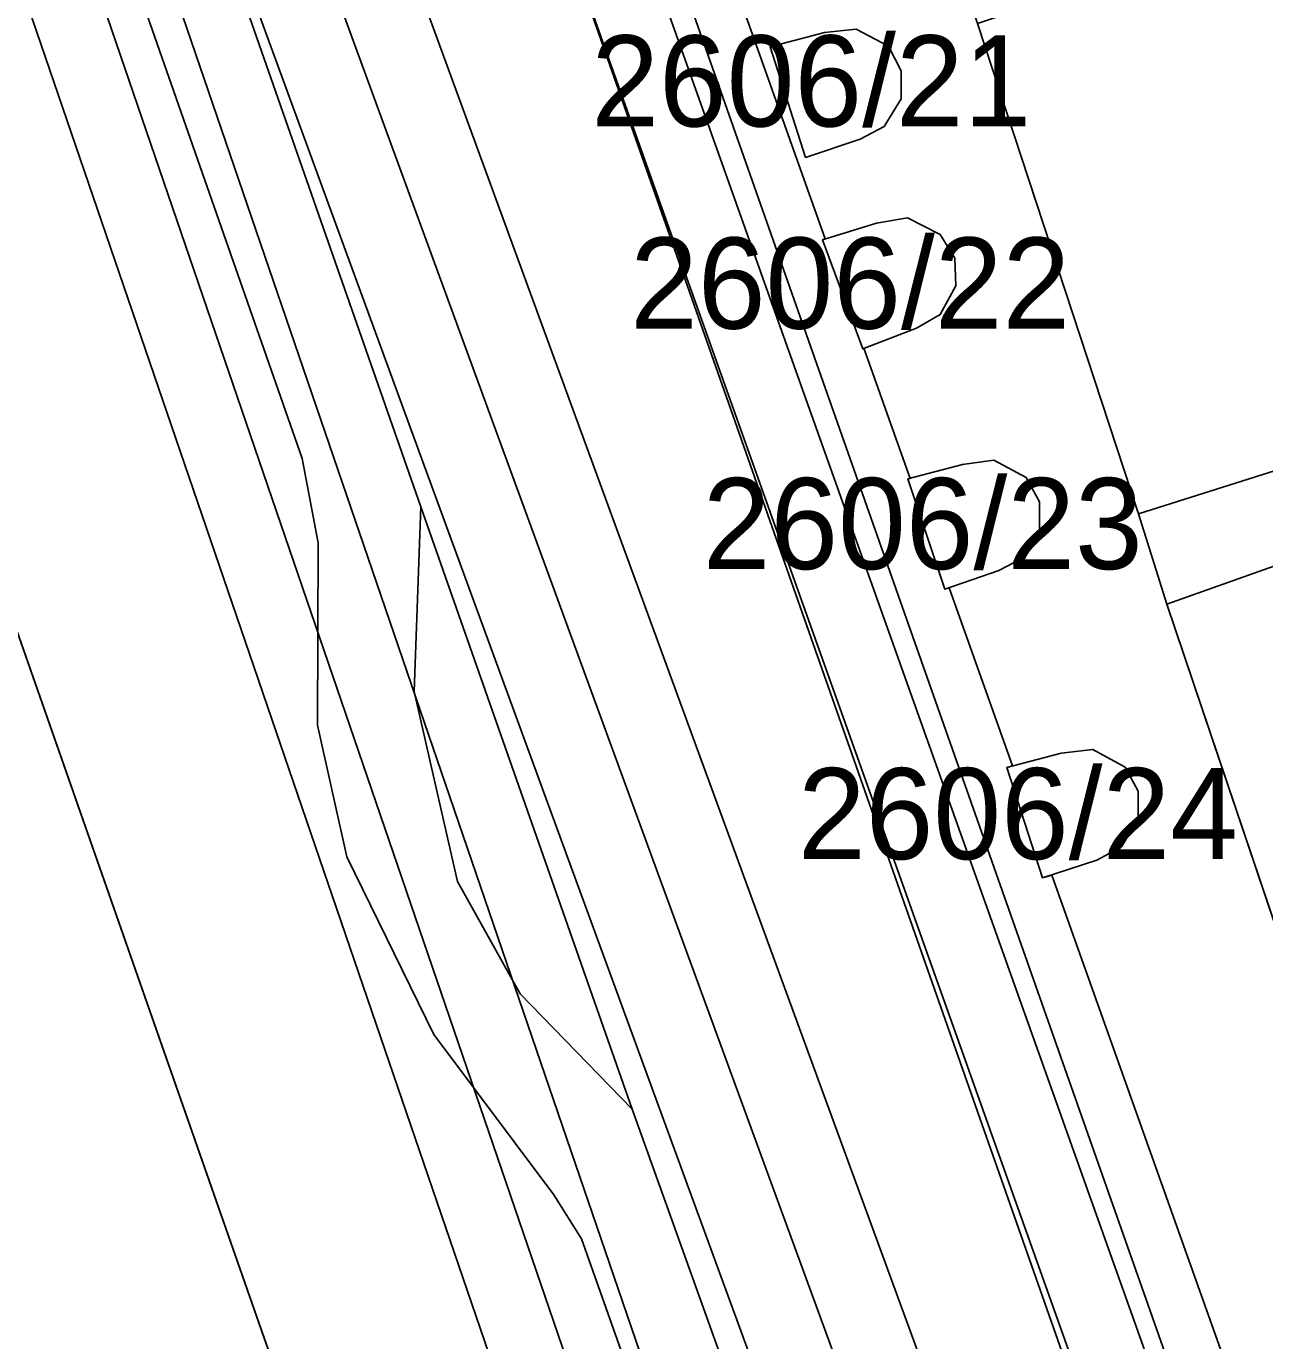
# Model space of a CAD drawing. Extents: x -263423 to -261326, y -1240067 to -1237864.
# Drawn here: x -263001.01 to -262973.8, y -1238898.1 to -1238869.24 of the extents above; entities that cross this region are included whole.
import ezdxf

# ---------------------------------------------------------------- set-up
doc = ezdxf.new("R2010")
doc.units = 0
for name, color, linetype in [('body_kn', 7, 'Continuous'), ('kladpar_druhypozemkov', 7, 'Continuous'), ('kladpar_hranice', 7, 'Continuous'), ('kladpar_parcelnecisla', 7, 'Continuous'), ('kladpar_plochy', 7, 'Continuous'), ('tarchy_linie', 7, 'Continuous'), ('zappar_hrandruhpozemk', 7, 'Continuous')]:
    doc.layers.add(name, color=color, linetype=linetype)

msp = doc.modelspace()

# ---------------------------------------------------------------- linework, layer by layer
at = {"layer": 'body_kn'}
for p, q in [((-262982.78, -1238869.3), (-262982.78, -1238869.3)), ((-262983.47, -1238869.38), (-262983.47, -1238869.38)), ((-262984.67, -1238869.69), (-262984.67, -1238869.69)), ((-262984.67, -1238869.69), (-262984.67, -1238869.69)), ((-262982.07, -1238869.68), (-262982.07, -1238869.68)), ((-262981.79, -1238870.22), (-262981.79, -1238870.22)), ((-262981.79, -1238870.83), (-262981.79, -1238870.83)), ((-262982.16, -1238871.44), (-262982.16, -1238871.44)), ((-262982.69, -1238871.72), (-262982.69, -1238871.72)), ((-262983.89, -1238872.12), (-262983.89, -1238872.12)), ((-262982.33, -1238873.56), (-262982.33, -1238873.56)), ((-262981.65, -1238873.45), (-262981.65, -1238873.45)), ((-262983.52, -1238873.93), (-262983.52, -1238873.93)), ((-262983.52, -1238873.93), (-262983.52, -1238873.93)), ((-262983.46, -1238873.91), (-262983.46, -1238873.91)), ((-262980.93, -1238873.81), (-262980.93, -1238873.81)), ((-262980.61, -1238874.33), (-262980.61, -1238874.33)), ((-262984.87, -1238874.65), (-262984.87, -1238874.65)), ((-262980.59, -1238874.94), (-262980.59, -1238874.94)), ((-262986.35, -1238875.18), (-262986.35, -1238875.18)), ((-262980.93, -1238875.57), (-262980.93, -1238875.57)), ((-262981.45, -1238875.87), (-262981.45, -1238875.87)), ((-262982.63, -1238876.32), (-262982.63, -1238876.32)), ((-262982.61, -1238876.31), (-262982.61, -1238876.31)), ((-262994.95, -1238878.73), (-262994.95, -1238878.73)), ((-262980.44, -1238878.86), (-262980.44, -1238878.86)), ((-262979.75, -1238878.77), (-262979.75, -1238878.77)), ((-262979.04, -1238879.15), (-262979.04, -1238879.15)), ((-262981.64, -1238879.18), (-262981.64, -1238879.18)), ((-262981.64, -1238879.18), (-262981.64, -1238879.18)), ((-262981.59, -1238879.17), (-262981.59, -1238879.17)), ((-262978.75, -1238879.68), (-262978.75, -1238879.68)), ((-262992.34, -1238879.79), (-262992.34, -1238879.79)), ((-262992.34, -1238879.79), (-262992.34, -1238879.79)), ((-262976.57, -1238879.95), (-262976.57, -1238879.95)), ((-262976.57, -1238879.95), (-262976.57, -1238879.95)), ((-262978.75, -1238880.29), (-262978.75, -1238880.29)), ((-262994.6, -1238880.58), (-262994.6, -1238880.58)), ((-262979.11, -1238880.91), (-262979.11, -1238880.91)), ((-262979.64, -1238881.19), (-262979.64, -1238881.19)), ((-262980.83, -1238881.6), (-262980.83, -1238881.6)), ((-262980.73, -1238881.57), (-262980.73, -1238881.57)), ((-262975.95, -1238881.93), (-262975.95, -1238881.93)), ((-262992.49, -1238883.85), (-262992.49, -1238883.85)), ((-262994.61, -1238884.59), (-262994.61, -1238884.59)), ((-262978.27, -1238885.2), (-262978.27, -1238885.2)), ((-262977.58, -1238885.12), (-262977.58, -1238885.12)), ((-262979.34, -1238885.48), (-262979.34, -1238885.48)), ((-262976.87, -1238885.51), (-262976.87, -1238885.51)), ((-262979.47, -1238885.52), (-262979.47, -1238885.52)), ((-262979.47, -1238885.52), (-262979.47, -1238885.52)), ((-262976.58, -1238886.04), (-262976.58, -1238886.04)), ((-262976.58, -1238886.65), (-262976.58, -1238886.65)), ((-262993.97, -1238887.48), (-262993.97, -1238887.48)), ((-262976.95, -1238887.26), (-262976.95, -1238887.26)), ((-262977.49, -1238887.55), (-262977.49, -1238887.55)), ((-262991.54, -1238888.02), (-262991.54, -1238888.02)), ((-262978.68, -1238887.94), (-262978.68, -1238887.94)), ((-262978.48, -1238887.88), (-262978.48, -1238887.88)), ((-262990.16, -1238890.49), (-262990.16, -1238890.49)), ((-262990.16, -1238890.49), (-262990.16, -1238890.49)), ((-262992.06, -1238891.38), (-262992.06, -1238891.38)), ((-262987.7, -1238893.02), (-262987.7, -1238893.02)), ((-262989.42, -1238894.9), (-262989.42, -1238894.9)), ((-262988.81, -1238895.87), (-262988.81, -1238895.87))]:
    msp.add_line(p, q, dxfattribs=at)
at = {"layer": 'kladpar_druhypozemkov'}
for p, q in [((-262983.57, -1238870.49), (-262983.57, -1238870.49)), ((-262974.23, -1238872.69), (-262974.23, -1238872.69)), ((-262982.3, -1238874.76), (-262982.3, -1238874.76)), ((-262980.5, -1238880.23), (-262980.5, -1238880.23)), ((-262978.19, -1238886.29), (-262978.19, -1238886.29))]:
    msp.add_line(p, q, dxfattribs=at)
at = {"layer": 'kladpar_hranice'}
for points in [[(-262967.59, -1238865.01), (-262967.32, -1238864.94), (-262966.19, -1238864.64), (-262964.7, -1238869.22), (-262962.22, -1238877.19), (-262958.17, -1238889.17), (-262970.82, -1238893.16), (-262972.4, -1238892.45), (-262975.95, -1238881.93), (-262976.57, -1238879.95), (-262980.11, -1238869.18), (-262967.59, -1238865.01)], [(-262981.11, -1238866.12), (-262980.11, -1238869.18), (-262976.57, -1238879.95), (-262975.95, -1238881.93), (-262972.4, -1238892.45), (-262969.84, -1238897.62), (-262964.71, -1238907.64), (-262964.08, -1238908.91), (-262960.41, -1238920.19), (-262960.92, -1238920.32), (-262960.49, -1238921.53), (-262960.04, -1238921.41), (-262958.92, -1238924.91), (-262959.5, -1238925.03), (-262959.12, -1238926.25), (-262958.62, -1238926.12), (-262955.08, -1238937.34), (-262950.54, -1238951.87), (-262949.61, -1238954.74), (-262937.07, -1238995.27), (-262935.9, -1238999.03), (-262932.65, -1239008.17), (-262930.47, -1239014.27), (-262921.21, -1239040.26)], [(-262984.67, -1238869.69), (-262983.47, -1238869.38), (-262982.78, -1238869.3), (-262982.07, -1238869.68), (-262981.79, -1238870.22), (-262981.79, -1238870.83), (-262982.16, -1238871.44), (-262982.69, -1238871.72), (-262983.89, -1238872.12), (-262984.67, -1238869.69)], [(-262983.47, -1238869.38), (-262984.67, -1238869.69), (-262983.89, -1238872.12), (-262982.69, -1238871.72), (-262982.16, -1238871.44), (-262981.79, -1238870.83), (-262981.79, -1238870.22), (-262982.07, -1238869.68), (-262982.78, -1238869.3), (-262983.47, -1238869.38)], [(-263032.86, -1238911.5), (-263038.56, -1238892.95), (-263039.06, -1238891.29), (-263041.11, -1238884.6), (-263004.37, -1238873.53), (-262995.1, -1238899.99), (-263026.5, -1238909.51), (-263028.57, -1238902.69), (-263027.98, -1238902.51), (-263027.83, -1238903), (-263013.09, -1238898.49), (-263014.35, -1238894.36), (-263012.38, -1238893.76), (-263015.22, -1238884.17), (-263032.34, -1238889.28), (-263030.84, -1238894.26), (-263027.49, -1238893.25), (-263027.15, -1238894.41), (-263026.11, -1238897.83), (-263031.43, -1238899.43), (-263032.27, -1238900.99), (-263031.5, -1238903.57), (-263029.43, -1238910.46), (-263032.86, -1238911.5)], [(-262981.41, -1238938.88), (-262983.28, -1238933.78), (-262983.53, -1238933.84), (-262988.32, -1238919.69), (-262988.76, -1238918.41), (-262989.75, -1238915.67), (-262993.36, -1238905.28), (-262994.29, -1238902.41), (-262995.1, -1238899.99), (-263004.37, -1238873.53)], [(-262983.52, -1238873.93), (-262982.33, -1238873.56), (-262981.65, -1238873.45), (-262980.93, -1238873.81), (-262980.61, -1238874.33), (-262980.59, -1238874.94), (-262980.93, -1238875.57), (-262981.45, -1238875.87), (-262982.63, -1238876.32), (-262983.52, -1238873.93)], [(-262982.33, -1238873.56), (-262983.52, -1238873.93), (-262982.63, -1238876.32), (-262981.45, -1238875.87), (-262980.93, -1238875.57), (-262980.59, -1238874.94), (-262980.61, -1238874.33), (-262980.93, -1238873.81), (-262981.65, -1238873.45), (-262982.33, -1238873.56)], [(-262981.64, -1238879.18), (-262980.44, -1238878.86), (-262979.75, -1238878.77), (-262979.04, -1238879.15), (-262978.75, -1238879.68), (-262978.75, -1238880.29), (-262979.11, -1238880.91), (-262979.64, -1238881.19), (-262980.83, -1238881.6), (-262981.64, -1238879.18)], [(-262980.44, -1238878.86), (-262981.64, -1238879.18), (-262980.83, -1238881.6), (-262979.64, -1238881.19), (-262979.11, -1238880.91), (-262978.75, -1238880.29), (-262978.75, -1238879.68), (-262979.04, -1238879.15), (-262979.75, -1238878.77), (-262980.44, -1238878.86)], [(-262979.47, -1238885.52), (-262978.27, -1238885.2), (-262977.58, -1238885.12), (-262976.87, -1238885.51), (-262976.58, -1238886.04), (-262976.58, -1238886.65), (-262976.95, -1238887.26), (-262977.49, -1238887.55), (-262978.68, -1238887.94), (-262979.47, -1238885.52)], [(-262978.27, -1238885.2), (-262979.47, -1238885.52), (-262978.68, -1238887.94), (-262977.49, -1238887.55), (-262976.95, -1238887.26), (-262976.58, -1238886.65), (-262976.58, -1238886.04), (-262976.87, -1238885.51), (-262977.58, -1238885.12), (-262978.27, -1238885.2)]]:
    msp.add_lwpolyline(points, dxfattribs=at)
at = {"layer": 'kladpar_plochy'}
for p, q in [((-262982.78, -1238869.3), (-262983.47, -1238869.38)), ((-262982.07, -1238869.68), (-262982.78, -1238869.3)), ((-262980.11, -1238869.18), (-262976.57, -1238879.95)), ((-262983.47, -1238869.38), (-262984.67, -1238869.69)), ((-262984.67, -1238869.69), (-262983.89, -1238872.12)), ((-262981.79, -1238870.22), (-262982.07, -1238869.68)), ((-262981.79, -1238870.83), (-262981.79, -1238870.22)), ((-262982.16, -1238871.44), (-262981.79, -1238870.83)), ((-262982.69, -1238871.72), (-262982.16, -1238871.44)), ((-262983.89, -1238872.12), (-262982.69, -1238871.72)), ((-262995.1, -1238899.99), (-263004.37, -1238873.53)), ((-262982.33, -1238873.56), (-262983.52, -1238873.93)), ((-262981.65, -1238873.45), (-262982.33, -1238873.56)), ((-262980.93, -1238873.81), (-262981.65, -1238873.45)), ((-262983.52, -1238873.93), (-262982.63, -1238876.32)), ((-262980.61, -1238874.33), (-262980.93, -1238873.81)), ((-262980.59, -1238874.94), (-262980.61, -1238874.33)), ((-262980.93, -1238875.57), (-262980.59, -1238874.94)), ((-262981.45, -1238875.87), (-262980.93, -1238875.57)), ((-262982.63, -1238876.32), (-262981.45, -1238875.87)), ((-262980.44, -1238878.86), (-262981.64, -1238879.18)), ((-262979.75, -1238878.77), (-262980.44, -1238878.86)), ((-262979.04, -1238879.15), (-262979.75, -1238878.77)), ((-262978.75, -1238879.68), (-262979.04, -1238879.15)), ((-262981.64, -1238879.18), (-262980.83, -1238881.6)), ((-262978.75, -1238880.29), (-262978.75, -1238879.68)), ((-262976.57, -1238879.95), (-262975.95, -1238881.93)), ((-262979.11, -1238880.91), (-262978.75, -1238880.29)), ((-262979.64, -1238881.19), (-262979.11, -1238880.91)), ((-262980.83, -1238881.6), (-262979.64, -1238881.19)), ((-262975.95, -1238881.93), (-262972.4, -1238892.45)), ((-262978.27, -1238885.2), (-262979.47, -1238885.52)), ((-262977.58, -1238885.12), (-262978.27, -1238885.2)), ((-262976.87, -1238885.51), (-262977.58, -1238885.12)), ((-262976.58, -1238886.04), (-262976.87, -1238885.51)), ((-262979.47, -1238885.52), (-262978.68, -1238887.94)), ((-262976.58, -1238886.65), (-262976.58, -1238886.04)), ((-262976.95, -1238887.26), (-262976.58, -1238886.65)), ((-262977.49, -1238887.55), (-262976.95, -1238887.26)), ((-262978.68, -1238887.94), (-262977.49, -1238887.55))]:
    msp.add_line(p, q, dxfattribs=at)
for points in [[(-262967.59, -1238865.01), (-262967.32, -1238864.94), (-262966.19, -1238864.64), (-262964.7, -1238869.22), (-262962.22, -1238877.19), (-262958.17, -1238889.17), (-262970.82, -1238893.16), (-262972.4, -1238892.45), (-262975.95, -1238881.93), (-262976.57, -1238879.95), (-262980.11, -1238869.18)], [(-262984.67, -1238869.69), (-262983.47, -1238869.38), (-262982.78, -1238869.3), (-262982.07, -1238869.68), (-262981.79, -1238870.22), (-262981.79, -1238870.83), (-262982.16, -1238871.44), (-262982.69, -1238871.72), (-262983.89, -1238872.12)], [(-263032.86, -1238911.5), (-263038.56, -1238892.95), (-263039.06, -1238891.29), (-263041.11, -1238884.6), (-263004.37, -1238873.53), (-262995.1, -1238899.99), (-263026.5, -1238909.51), (-263028.57, -1238902.69), (-263027.98, -1238902.51), (-263027.83, -1238903), (-263013.09, -1238898.49), (-263014.35, -1238894.36), (-263012.38, -1238893.76), (-263015.22, -1238884.17), (-263032.34, -1238889.28), (-263030.84, -1238894.26), (-263027.49, -1238893.25), (-263027.15, -1238894.41), (-263026.11, -1238897.83), (-263031.43, -1238899.43), (-263032.27, -1238900.99), (-263031.5, -1238903.57), (-263029.43, -1238910.46)], [(-262983.52, -1238873.93), (-262982.33, -1238873.56), (-262981.65, -1238873.45), (-262980.93, -1238873.81), (-262980.61, -1238874.33), (-262980.59, -1238874.94), (-262980.93, -1238875.57), (-262981.45, -1238875.87), (-262982.63, -1238876.32)], [(-262981.64, -1238879.18), (-262980.44, -1238878.86), (-262979.75, -1238878.77), (-262979.04, -1238879.15), (-262978.75, -1238879.68), (-262978.75, -1238880.29), (-262979.11, -1238880.91), (-262979.64, -1238881.19), (-262980.83, -1238881.6)], [(-262979.47, -1238885.52), (-262978.27, -1238885.2), (-262977.58, -1238885.12), (-262976.87, -1238885.51), (-262976.58, -1238886.04), (-262976.58, -1238886.65), (-262976.95, -1238887.26), (-262977.49, -1238887.55), (-262978.68, -1238887.94)]]:
    msp.add_lwpolyline(points, close=True, dxfattribs=at)
at = {"layer": 'tarchy_linie'}
for points in [[(-262963.23, -1238939.78), (-262969.61, -1238921.33), (-262974.17, -1238909.37), (-262986.35, -1238875.18), (-262997.84, -1238842.91), (-262997.76, -1238842.88), (-262996.44, -1238842.45), (-262996.34, -1238842.42), (-262995.77, -1238842.23), (-262994.93, -1238841.95), (-262994.84, -1238841.92)], [(-262994.84, -1238841.92), (-262983.46, -1238873.91), (-262983.52, -1238873.93), (-262982.63, -1238876.32), (-262982.61, -1238876.31), (-262981.59, -1238879.17), (-262981.64, -1238879.18), (-262980.83, -1238881.6), (-262980.73, -1238881.57), (-262979.34, -1238885.48), (-262979.47, -1238885.52), (-262978.68, -1238887.94), (-262978.48, -1238887.88), (-262971.21, -1238908.29), (-262966.65, -1238920.25), (-262960.25, -1238938.78)], [(-262996.34, -1238842.42), (-262984.87, -1238874.65), (-262972.69, -1238908.83), (-262968.13, -1238920.79), (-262961.74, -1238939.28), (-262954.28, -1238962.39), (-262951.04, -1238972.62), (-262947.97, -1238981.02), (-262943.55, -1238993.29), (-262938.16, -1239019.82), (-262932.69, -1239037.28), (-262925.65, -1239063.25), (-262919.47, -1239083.19), (-262910.4, -1239113.29)], [(-262948.26, -1239009.91), (-262982.9, -1238907.53), (-262981.89, -1238907.23), (-263004.63, -1238845.13), (-263004.48, -1238845.08), (-263002.97, -1238844.59), (-263001.31, -1238844.04), (-262978.61, -1238906.03), (-262977.6, -1238905.73), (-262942.9, -1239008.27)], [(-263002.97, -1238844.59), (-262980.25, -1238906.63), (-262945.58, -1239009.09), (-262938.29, -1239035.86), (-262916.38, -1239115.82), (-262894.12, -1239198.57), (-262876.1, -1239267.26), (-262891.06, -1239270.91), (-262884.2, -1239310.37), (-262877, -1239350.49), (-262869.73, -1239390.34), (-262861.27, -1239427.46), (-262857.92, -1239442.13), (-262856.51, -1239448.31), (-262843.28, -1239506.14), (-262818.17, -1239595.69)], [(-262965.28, -1238973.06), (-262984.82, -1238916), (-263008.63, -1238846.44), (-263007.2, -1238845.97), (-263007.14, -1238845.95), (-263006.74, -1238845.82), (-263006.5, -1238845.74), (-263005.64, -1238845.46), (-262981.84, -1238914.98), (-262962.3, -1238972.02)], [(-262928.64, -1239097.29), (-262933.1, -1239079.06), (-262939.56, -1239052.54), (-262939.73, -1239049.29), (-262941.83, -1239041.04), (-262944.42, -1239032.57), (-262951.36, -1239009.28), (-262954.64, -1238997.9), (-262956.75, -1238991.78), (-262959.75, -1238983.7), (-262963.79, -1238972.54), (-262983.33, -1238915.48), (-263007.14, -1238845.95)]]:
    msp.add_lwpolyline(points, dxfattribs=at)
at = {"layer": 'zappar_hrandruhpozemk'}
for p, q in [((-262995.77, -1238842.23), (-262970.16, -1238914.91)), ((-262996.91, -1238845.29), (-262972.26, -1238915.4)), ((-262997.79, -1238864.21), (-262992.34, -1238879.79)), ((-262976.57, -1238879.95), (-262968.18, -1238877.28)), ((-262967.68, -1238879), (-262975.95, -1238881.93)), ((-262987.7, -1238893.02), (-262992.34, -1238879.79)), ((-262994.61, -1238884.59), (-262993.97, -1238887.48)), ((-262990.16, -1238890.49), (-262987.7, -1238893.02)), ((-262987.7, -1238893.02), (-262978.86, -1238917.67))]:
    msp.add_line(p, q, dxfattribs=at)
for points in [[(-263003.68, -1238853.79), (-262994.95, -1238878.73), (-262994.6, -1238880.58), (-262994.61, -1238884.59)], [(-262992.34, -1238879.79), (-262992.49, -1238883.85), (-262991.54, -1238888.02), (-262990.16, -1238890.49)], [(-262993.97, -1238887.48), (-262992.06, -1238891.38), (-262989.42, -1238894.9), (-262988.81, -1238895.87), (-262964.65, -1238964.03)]]:
    msp.add_lwpolyline(points, dxfattribs=at)

# ---------------------------------------------------------------- texts
at = {"layer": 'kladpar_parcelnecisla'}
for s, p in [('2606/21', (-262988.596, -1238871.44)), ('2606/22', (-262987.742, -1238875.88)), ('2606/23', (-262986.148, -1238881.16)), ('2606/24', (-262984.056, -1238887.53))]:
    msp.add_text(s, height=2, dxfattribs=at).set_placement(p)

doc.saveas('drawing.dxf')
